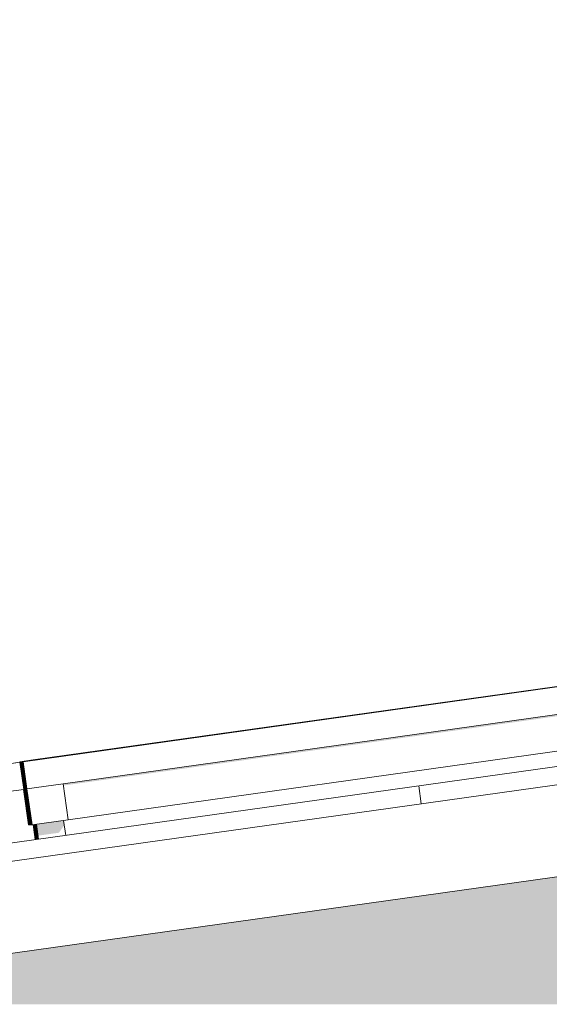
# Model space of a CAD drawing. Header units: metres. Extents: x -52 to 321, y -8 to 26.
# Tile 68 of 320: x -42.032 to -41.45, y 6.201 to 7.283. Entities that reach past the tile are written whole.
import ezdxf

# ---------------------------------------------------------------- set-up
doc = ezdxf.new("R2010")
doc.units = ezdxf.units.M
doc.header["$MEASUREMENT"] = 0
for name, color, linetype in [('10 Fassade', 7, 'Continuous'), ('30 Dachaufbau', 7, 'Continuous'), ('70 PV-Anlage', 7, 'Continuous'), ('94 Genehmigungsplanung Bemaßung', 7, 'Continuous')]:
    doc.layers.add(name, color=color, linetype=linetype)
doc.styles.add('ERSTELLTER_STIL_2', font='arial.ttf')
doc.dimstyles.new('ERSTELLTER_STIL__1', dxfattribs={"dimtxt": 0.25, "dimasz": 0.19, "dimexe": 0.18, "dimexo": 0.1, "dimgap": 0, "dimtad": 1, "dimtih": 1, "dimtoh": 1, "dimzin": 0, "dimdsep": 46, "dimtxsty": 'ERSTELLTER_STIL_2', "dimblk": 'ARROWHEAD_6', "dimblk1": 'ARROWHEAD_6', "dimblk2": 'ARROWHEAD_6', "dimcen": 0.09, "dimclrd": 7, "dimclre": 7, "dimclrt": 7, "dimazin": 0, "dimtfac": 1, "dimtdec": 4, "dimtmove": 0, "dimatfit": 3, "dimfxl": 1, "dimtolj": 1, "dimtzin": 0, "dimarcsym": 0})

# ---------------------------------------------------------------- blocks, each defined once
blk = doc.blocks.new('*X2', base_point=(-33357.279, 0))
at = {"layer": '30 Dachaufbau', "color": 7, "linetype": 'Continuous', "lineweight": 13}
blk.add_line((-41.591, 6.421), (-41.5937, 6.4408), dxfattribs=at)
blk.add_line((-41.591, 6.421), (-41.5937, 6.4408), dxfattribs=at)
blk = doc.blocks.new('*D18', base_point=(-33357.279, 0))
at = {"layer": '94 Genehmigungsplanung Bemaßung', "color": 7, "linetype": 'Continuous', "lineweight": 13}
for p, q in [((-43.9997, 9.5481), (-43.9997, 9.9231)), ((-28.1801, 9.5481), (-28.1801, 9.9231)), ((-43.8997, 9.8356), (-44.0997, 9.6356)), ((-28.2801, 9.6356), (-28.0801, 9.8356)), ((-43.9997, 9.7356), (-28.1801, 9.7356)), ((-28.1801, 9.7356), (-28.0301, 9.7356))]:
    blk.add_line(p, q, dxfattribs=at)
at = {"layer": '94 Genehmigungsplanung Bemaßung', "color": 7, "lineweight": 13, "insert": (-36.5189, 9.7856), "char_height": 0.25, "attachment_point": 7, "style": 'ERSTELLTER_STIL_2'}
blk.add_mtext('\\A1;{\\pql;\\fArial|b0|i0|c0|p0;\\W1.000000;15,82}', dxfattribs=at)
blk = doc.blocks.new('ARROWHEAD_6')
at = {"color": 0, "linetype": 'Continuous', "lineweight": 0}
for p, q in [((-0.5, -0.5), (0.5, 0.5)), ((0, 0), (-1, 0))]:
    blk.add_line(p, q, dxfattribs=at)

msp = doc.modelspace()

# ---------------------------------------------------------------- hatches: boundary and pattern name
at = {"layer": '10 Fassade', "linetype": 'Continuous', "lineweight": 0, "true_color": 0x000000}
for points in [[(-41.594, 6.3196), (-36.7001, 6.3196), (-36.6297, 6.3295), (-36.5592, 6.3196), (-30.5854, 6.3196), (-30.7429, 6.3417), (-41.4364, 6.3417)], [(-41.7942, 6.2914), (-36.9004, 6.2914), (-36.7428, 6.3136), (-41.6367, 6.3136)], [(-41.6153, 6.3166), (-41.6367, 6.3136), (-36.7428, 6.3136), (-36.7026, 6.3161), (-36.5617, 6.3161), (-36.5165, 6.3136), (-30.5427, 6.3136), (-30.564, 6.3166)], [(-41.594, 6.3196), (-41.6153, 6.3166), (-30.564, 6.3166), (-30.5854, 6.3196)], [(-41.7942, 6.2914), (-41.8155, 6.2884), (-30.3638, 6.2884), (-30.3852, 6.2914)], [(-41.9945, 6.2633), (-37.1007, 6.2633), (-36.9431, 6.2854), (-41.8369, 6.2854)], [(-41.8369, 6.2854), (-36.9431, 6.2854), (-36.9029, 6.2879), (-36.3615, 6.2879), (-36.3163, 6.2854), (-30.3425, 6.2854), (-30.3638, 6.2884), (-41.8155, 6.2884)], [(-42.0372, 6.2573), (-37.1434, 6.2573), (-37.1031, 6.2598), (-36.1612, 6.2598), (-36.116, 6.2573), (-30.1422, 6.2573), (-30.1635, 6.2603), (-42.0158, 6.2603)], [(-42.0158, 6.2603), (-30.1635, 6.2603), (-30.1849, 6.2633), (-41.9945, 6.2633)], [(-42.1947, 6.2351), (-37.3009, 6.2351), (-37.1434, 6.2573), (-42.0372, 6.2573)], [(-42.2374, 6.2291), (-42.4163, 6.204), (-37.5225, 6.204), (-37.3436, 6.2291)], [(-42.2374, 6.2291), (-37.3436, 6.2291), (-37.3034, 6.2316), (-35.9609, 6.2316), (-35.9158, 6.2291), (-29.9419, 6.2291), (-29.9633, 6.2321), (-42.2161, 6.2321)], [(-42.1947, 6.2351), (-42.2161, 6.2321), (-29.9633, 6.2321), (-29.9846, 6.2351)], [(-42.4163, 6.204), (-42.4409, 6.2005), (-37.529, 6.2005), (-37.5225, 6.204)]]:
    msp.add_hatch(color=18, dxfattribs=at).paths.add_polyline_path(points)
at = {"layer": '70 PV-Anlage', "linetype": 'Continuous', "lineweight": 0, "true_color": 0x000000}
for points in [[(-41.9844, 6.443), (-41.9842, 6.4411), (-40.4411, 6.658), (-40.4446, 6.653), (-40.4399, 6.6197), (-40.434, 6.6205), (-40.4396, 6.6601)], [(-42.0319, 6.4671), (-42.032, 6.4671), (-42.0319, 6.4667), (-42.0319, 6.4667), (-42.0318, 6.4667)], [(-42.0319, 6.4671), (-42.0318, 6.4667), (-42.0318, 6.4667), (-42.0317, 6.4667), (-42.0318, 6.4671)], [(-42.0318, 6.4671), (-42.0317, 6.4667), (-42.0317, 6.4667), (-42.0276, 6.4374), (-42.0275, 6.4374), (-42.0317, 6.4671)], [(-42.0275, 6.4374), (-42.0274, 6.4374), (-42.0316, 6.4671), (-42.0317, 6.4671)], [(-42.0314, 6.4671), (-42.0316, 6.4671), (-42.0274, 6.4374), (-42.0273, 6.4374)], [(-42.0273, 6.4374), (-42.0272, 6.4374), (-42.0313, 6.4671), (-42.0314, 6.4671)], [(-42.0272, 6.4374), (-42.0271, 6.4374), (-42.0312, 6.4671), (-42.0313, 6.4671)], [(-42.0311, 6.4671), (-42.0312, 6.4671), (-42.0271, 6.4374), (-42.0269, 6.4374)], [(-42.0269, 6.4374), (-42.0268, 6.4374), (-42.031, 6.4671), (-42.0311, 6.4671)], [(-42.0268, 6.4374), (-42.0267, 6.4374), (-42.0309, 6.4671), (-42.031, 6.4671)], [(-42.0267, 6.4374), (-42.0266, 6.4374), (-42.0308, 6.4671), (-42.0309, 6.4671)], [(-42.0266, 6.4374), (-42.0265, 6.4374), (-42.0307, 6.4671), (-42.0308, 6.4671)], [(-42.0265, 6.4374), (-42.0264, 6.4374), (-42.0306, 6.4671), (-42.0307, 6.4671)], [(-42.0305, 6.4671), (-42.0306, 6.4671), (-42.0264, 6.4374), (-42.0263, 6.4374)], [(-42.0263, 6.4374), (-42.0262, 6.4374), (-42.0304, 6.4671), (-42.0305, 6.4671)], [(-42.0262, 6.4374), (-42.0261, 6.4374), (-42.0303, 6.4671), (-42.0304, 6.4671)], [(-42.0261, 6.4374), (-42.026, 6.4374), (-42.0302, 6.4671), (-42.0303, 6.4671)], [(-42.03, 6.4671), (-42.0302, 6.4671), (-42.026, 6.4374), (-42.0259, 6.4374)], [(-42.0299, 6.4671), (-42.03, 6.4671), (-42.0259, 6.4374), (-42.0258, 6.4374)], [(-42.0258, 6.4374), (-42.0257, 6.4374), (-42.0298, 6.4671), (-42.0299, 6.4671)], [(-42.0257, 6.4374), (-42.0255, 6.4374), (-42.0297, 6.4671), (-42.0298, 6.4671)], [(-42.0255, 6.4374), (-42.0254, 6.4374), (-42.0296, 6.4671), (-42.0297, 6.4671)], [(-42.0295, 6.4671), (-42.0296, 6.4671), (-42.0254, 6.4374), (-42.0253, 6.4374)], [(-42.0253, 6.4374), (-42.0252, 6.4374), (-42.0294, 6.4671), (-42.0295, 6.4671)], [(-42.0252, 6.4374), (-42.0251, 6.4374), (-42.0293, 6.4671), (-42.0294, 6.4671)], [(-42.0292, 6.4671), (-42.0293, 6.4671), (-42.0251, 6.4374), (-42.025, 6.4374)], [(-42.025, 6.4374), (-42.0249, 6.4374), (-42.0291, 6.4671), (-42.0292, 6.4671)], [(-42.0249, 6.4374), (-42.0248, 6.4374), (-42.029, 6.4671), (-42.0291, 6.4671)], [(-42.0248, 6.4374), (-42.0247, 6.4374), (-42.0289, 6.4671), (-42.029, 6.4671)], [(-42.0247, 6.4374), (-42.0246, 6.4374), (-42.0287, 6.4671), (-42.0289, 6.4671)], [(-42.0246, 6.4374), (-42.0245, 6.4374), (-42.0286, 6.4671), (-42.0287, 6.4671)], [(-42.0245, 6.4374), (-42.0244, 6.4374), (-42.0285, 6.4671), (-42.0286, 6.4671)], [(-42.0244, 6.4374), (-42.0242, 6.4374), (-42.0284, 6.4671), (-42.0285, 6.4671)], [(-42.0242, 6.4374), (-42.0241, 6.4374), (-42.0283, 6.4671), (-42.0284, 6.4671)], [(-42.0241, 6.4374), (-42.024, 6.4374), (-42.0282, 6.4671), (-42.0283, 6.4671)], [(-42.0277, 6.4369), (-42.0222, 6.3978), (-42.0221, 6.3978), (-42.0276, 6.4369)], [(-42.0276, 6.4374), (-42.0275, 6.4369), (-42.0275, 6.4369), (-42.022, 6.3978), (-42.0219, 6.3978), (-42.0275, 6.4374)], [(-42.0276, 6.4369), (-42.0221, 6.3978), (-42.022, 6.3978), (-42.0275, 6.4369)], [(-42.0219, 6.3978), (-42.0218, 6.3978), (-42.0274, 6.4374), (-42.0275, 6.4374)], [(-42.0273, 6.4374), (-42.0274, 6.4374), (-42.0218, 6.3978), (-42.0217, 6.3978)], [(-42.0217, 6.3978), (-42.0216, 6.3978), (-42.0272, 6.4374), (-42.0273, 6.4374)], [(-42.0216, 6.3978), (-42.0215, 6.3978), (-42.0271, 6.4374), (-42.0272, 6.4374)], [(-42.0269, 6.4374), (-42.0271, 6.4374), (-42.0215, 6.3978), (-42.0214, 6.3978)], [(-42.0214, 6.3978), (-42.0213, 6.3978), (-42.0268, 6.4374), (-42.0269, 6.4374)], [(-42.0213, 6.3978), (-42.0212, 6.3978), (-42.0267, 6.4374), (-42.0268, 6.4374)], [(-42.0212, 6.3978), (-42.0211, 6.3978), (-42.0266, 6.4374), (-42.0267, 6.4374)], [(-42.0211, 6.3978), (-42.0209, 6.3978), (-42.0265, 6.4374), (-42.0266, 6.4374)], [(-42.0209, 6.3978), (-42.0208, 6.3978), (-42.0264, 6.4374), (-42.0265, 6.4374)], [(-42.0263, 6.4374), (-42.0264, 6.4374), (-42.0208, 6.3978), (-42.0207, 6.3978)], [(-42.0207, 6.3978), (-42.0206, 6.3978), (-42.0262, 6.4374), (-42.0263, 6.4374)], [(-42.0206, 6.3978), (-42.0205, 6.3978), (-42.0261, 6.4374), (-42.0262, 6.4374)], [(-42.0205, 6.3978), (-42.0204, 6.3978), (-42.026, 6.4374), (-42.0261, 6.4374)], [(-42.0259, 6.4374), (-42.026, 6.4374), (-42.0204, 6.3978), (-42.0203, 6.3978)], [(-42.0258, 6.4374), (-42.0259, 6.4374), (-42.0203, 6.3978), (-42.0202, 6.3978)], [(-42.0202, 6.3978), (-42.0201, 6.3978), (-42.0257, 6.4374), (-42.0258, 6.4374)], [(-42.0201, 6.3978), (-42.02, 6.3978), (-42.0255, 6.4374), (-42.0257, 6.4374)], [(-42.02, 6.3978), (-42.0199, 6.3978), (-42.0254, 6.4374), (-42.0255, 6.4374)], [(-42.0253, 6.4374), (-42.0254, 6.4374), (-42.0199, 6.3978), (-42.0198, 6.3978)], [(-42.0198, 6.3978), (-42.0197, 6.3978), (-42.0252, 6.4374), (-42.0253, 6.4374)], [(-42.0197, 6.3978), (-42.0195, 6.3978), (-42.0251, 6.4374), (-42.0252, 6.4374)], [(-42.025, 6.4374), (-42.0251, 6.4374), (-42.0195, 6.3978), (-42.0194, 6.3978)], [(-42.0194, 6.3978), (-42.0193, 6.3978), (-42.0249, 6.4374), (-42.025, 6.4374)], [(-42.0193, 6.3978), (-42.0192, 6.3978), (-42.0248, 6.4374), (-42.0249, 6.4374)], [(-42.0192, 6.3978), (-42.0191, 6.3978), (-42.0247, 6.4374), (-42.0248, 6.4374)], [(-42.0191, 6.3978), (-42.019, 6.3978), (-42.0246, 6.4374), (-42.0247, 6.4374)], [(-42.019, 6.3978), (-42.0189, 6.3978), (-42.0245, 6.4374), (-42.0246, 6.4374)], [(-42.0189, 6.3978), (-42.0188, 6.3978), (-42.0244, 6.4374), (-42.0245, 6.4374)], [(-42.0188, 6.3978), (-42.0187, 6.3978), (-42.0242, 6.4374), (-42.0244, 6.4374)], [(-42.0187, 6.3978), (-42.0186, 6.3978), (-42.0241, 6.4374), (-42.0242, 6.4374)], [(-42.0186, 6.3978), (-42.0185, 6.3978), (-42.024, 6.4374), (-42.0241, 6.4374)], [(-41.9838, 6.4027), (-42.0135, 6.3985), (-42.0118, 6.386), (-41.9889, 6.3892), (-41.9839, 6.3963), (-41.9829, 6.3964)], [(-42.0172, 6.398), (-42.0149, 6.3816), (-42.0148, 6.3816), (-42.0171, 6.398)], [(-42.0171, 6.398), (-42.0148, 6.3816), (-42.0147, 6.3816), (-42.017, 6.398)], [(-42.017, 6.398), (-42.0147, 6.3816), (-42.0146, 6.3816), (-42.0169, 6.398)], [(-42.0169, 6.398), (-42.0146, 6.3816), (-42.0145, 6.3816), (-42.0168, 6.3981)], [(-42.0168, 6.3981), (-42.0145, 6.3816), (-42.0144, 6.3817), (-42.0167, 6.3981)], [(-42.0167, 6.3981), (-42.0144, 6.3817), (-42.0143, 6.3817), (-42.0166, 6.3981)], [(-42.0166, 6.3981), (-42.0143, 6.3817), (-42.0142, 6.3817), (-42.0165, 6.3981)], [(-42.0165, 6.3981), (-42.0142, 6.3817), (-42.0141, 6.3817), (-42.0164, 6.3981)], [(-42.0164, 6.3981), (-42.0141, 6.3817), (-42.014, 6.3817), (-42.0163, 6.3981)], [(-42.0163, 6.3981), (-42.014, 6.3817), (-42.0139, 6.3817), (-42.0162, 6.3981)], [(-42.0162, 6.3981), (-42.0139, 6.3817), (-42.0138, 6.3818), (-42.0161, 6.3982)], [(-42.0161, 6.3982), (-42.0137, 6.3818), (-42.0136, 6.3818), (-42.016, 6.3982)], [(-42.0159, 6.3982), (-42.0136, 6.3818), (-42.0135, 6.3818), (-42.0158, 6.3982)], [(-42.0158, 6.3982), (-42.0135, 6.3818), (-42.0134, 6.3818), (-42.0157, 6.3982)], [(-42.0157, 6.3982), (-42.0134, 6.3818), (-42.0133, 6.3818), (-42.0156, 6.3982)], [(-42.0156, 6.3982), (-42.0133, 6.3818), (-42.0132, 6.3818), (-42.0155, 6.3982)], [(-42.0155, 6.3982), (-42.0132, 6.3818), (-42.0131, 6.3818), (-42.0154, 6.3982)], [(-42.0154, 6.3982), (-42.0131, 6.3818), (-42.013, 6.3819), (-42.0153, 6.3983)], [(-42.0153, 6.3983), (-42.013, 6.3819), (-42.0129, 6.3819), (-42.0152, 6.3983)], [(-42.0152, 6.3983), (-42.0129, 6.3819), (-42.0128, 6.3819), (-42.0151, 6.3983)], [(-42.0151, 6.3983), (-42.0128, 6.3819), (-42.0127, 6.3819), (-42.015, 6.3983)], [(-42.015, 6.3983), (-42.0127, 6.3819), (-42.0126, 6.3819), (-42.0149, 6.3983)], [(-42.0149, 6.3983), (-42.0126, 6.3819), (-42.0125, 6.3819), (-42.0148, 6.3983)], [(-42.0148, 6.3983), (-42.0125, 6.3819), (-42.0124, 6.3819), (-42.0147, 6.3984)], [(-42.0147, 6.3984), (-42.0124, 6.3819), (-42.0123, 6.382), (-42.0146, 6.3984)], [(-42.0146, 6.3984), (-42.0123, 6.382), (-42.0122, 6.382), (-42.0145, 6.3984)], [(-42.0145, 6.3984), (-42.0122, 6.382), (-42.0121, 6.382), (-42.0144, 6.3984)], [(-42.0144, 6.3984), (-42.0121, 6.382), (-42.012, 6.382), (-42.0143, 6.3984)], [(-42.0143, 6.3984), (-42.0119, 6.382), (-42.0118, 6.382), (-42.0142, 6.3984)], [(-42.0141, 6.3984), (-42.0118, 6.382), (-42.0117, 6.382), (-42.014, 6.3984)], [(-42.014, 6.3984), (-42.0117, 6.382), (-42.0116, 6.3821), (-42.0139, 6.3985)], [(-42.0139, 6.3985), (-42.0116, 6.3821), (-42.0115, 6.3821), (-42.0138, 6.3985)], [(-42.0138, 6.3985), (-42.0115, 6.3821), (-42.0114, 6.3821), (-42.0137, 6.3985)], [(-42.0136, 6.3985), (-42.0137, 6.3985), (-42.0114, 6.3821), (-42.0113, 6.3821)], [(-42.0135, 6.3985), (-42.0136, 6.3985), (-42.0113, 6.3821), (-42.0112, 6.3821)]]:
    msp.add_hatch(color=18, dxfattribs=at).paths.add_polyline_path(points)

# ---------------------------------------------------------------- linework, layer by layer
at = {"layer": '30 Dachaufbau', "color": 7, "linetype": 'Continuous', "lineweight": 13}
for p, q in [((-44.5645, 6.0233), (-36.0897, 7.2143)), ((-36.0897, 7.1941), (-44.5618, 6.0035)), ((-36.0897, 7.0931), (-44.5478, 5.9044))]:
    msp.add_line(p, q, dxfattribs=at)
at = {"layer": '70 PV-Anlage', "color": 7, "linetype": 'Continuous', "lineweight": 13}
for p, q in [((-42.0282, 6.4671), (-40.3284, 6.706)), ((-42.0171, 6.4692), (-40.3436, 6.7044)), ((-42.017, 6.4692), (-40.3435, 6.7044)), ((-42.0169, 6.4692), (-40.3434, 6.7044)), ((-42.0168, 6.4692), (-40.3433, 6.7044)), ((-42.0167, 6.4692), (-40.3431, 6.7044)), ((-42.0166, 6.4692), (-40.343, 6.7044)), ((-42.0165, 6.4692), (-40.3429, 6.7044)), ((-42.0164, 6.4692), (-40.3428, 6.7044)), ((-42.0163, 6.4692), (-40.3427, 6.7044)), ((-42.0162, 6.4692), (-40.3426, 6.7044)), ((-42.0161, 6.4692), (-40.3425, 6.7044)), ((-42.0159, 6.4692), (-40.3424, 6.7044)), ((-42.0158, 6.4692), (-40.3423, 6.7044)), ((-42.0157, 6.4692), (-40.3422, 6.7044)), ((-42.0156, 6.4692), (-40.3421, 6.7044)), ((-42.0155, 6.4692), (-40.342, 6.7044)), ((-42.0154, 6.4692), (-40.3419, 6.7044)), ((-42.0153, 6.4692), (-40.3417, 6.7044)), ((-42.0152, 6.4692), (-40.3416, 6.7044)), ((-42.0151, 6.4692), (-40.3415, 6.7044)), ((-42.015, 6.4692), (-40.3414, 6.7044)), ((-42.0149, 6.4692), (-40.3413, 6.7044)), ((-42.0148, 6.4692), (-40.3412, 6.7044)), ((-42.0146, 6.4692), (-40.3411, 6.7044)), ((-42.0145, 6.4692), (-40.341, 6.7044)), ((-42.0144, 6.4692), (-40.3409, 6.7044)), ((-42.0143, 6.4692), (-40.3408, 6.7044)), ((-42.0142, 6.4692), (-40.3407, 6.7044)), ((-42.0141, 6.4692), (-40.3406, 6.7044)), ((-42.014, 6.4692), (-40.3404, 6.7044)), ((-42.0139, 6.4692), (-40.3403, 6.7044)), ((-42.0138, 6.4692), (-40.3402, 6.7044)), ((-42.0137, 6.4692), (-40.3401, 6.7044)), ((-42.0136, 6.4692), (-40.34, 6.7044)), ((-42.0135, 6.4692), (-40.3399, 6.7044)), ((-41.9844, 6.443), (-40.4396, 6.6601)), ((-41.9789, 6.4034), (-40.434, 6.6205)), ((-43.7315, 6.2278), (-42.0317, 6.4667)), ((-42.032, 6.4667), (-42.0434, 6.4651)), ((-42.0319, 6.4667), (-42.0433, 6.4651)), ((-42.0318, 6.4667), (-42.0432, 6.4651)), ((-42.0171, 6.4692), (-42.032, 6.4671)), ((-42.032, 6.4671), (-42.0319, 6.4671)), ((-42.0319, 6.4667), (-42.032, 6.4671)), ((-42.0319, 6.4667), (-42.032, 6.4667)), ((-42.017, 6.4692), (-42.0319, 6.4671)), ((-42.0319, 6.4671), (-42.0318, 6.4671)), ((-42.0318, 6.4667), (-42.0319, 6.4671)), ((-42.0318, 6.4667), (-42.0319, 6.4667)), ((-42.0169, 6.4692), (-42.0318, 6.4671)), ((-42.0318, 6.4671), (-42.0317, 6.4671)), ((-42.0317, 6.4667), (-42.0318, 6.4671)), ((-42.0317, 6.4667), (-42.0318, 6.4667)), ((-42.0168, 6.4692), (-42.0317, 6.4671)), ((-42.0317, 6.4671), (-42.0316, 6.4671)), ((-42.0275, 6.4374), (-42.0317, 6.4671)), ((-42.0275, 6.4369), (-42.0317, 6.4667)), ((-42.0167, 6.4692), (-42.0316, 6.4671)), ((-42.0316, 6.4671), (-42.0314, 6.4671)), ((-42.0274, 6.4374), (-42.0316, 6.4671)), ((-42.0166, 6.4692), (-42.0314, 6.4671)), ((-42.0314, 6.4671), (-42.0313, 6.4671)), ((-42.0273, 6.4374), (-42.0314, 6.4671)), ((-42.0165, 6.4692), (-42.0313, 6.4671)), ((-42.0313, 6.4671), (-42.0312, 6.4671)), ((-42.0272, 6.4374), (-42.0313, 6.4671)), ((-42.0164, 6.4692), (-42.0312, 6.4671)), ((-42.0312, 6.4671), (-42.0311, 6.4671)), ((-42.0271, 6.4374), (-42.0312, 6.4671)), ((-42.0163, 6.4692), (-42.0311, 6.4671)), ((-42.0311, 6.4671), (-42.031, 6.4671)), ((-42.0269, 6.4374), (-42.0311, 6.4671)), ((-42.0162, 6.4692), (-42.031, 6.4671)), ((-42.031, 6.4671), (-42.0309, 6.4671)), ((-42.0268, 6.4374), (-42.031, 6.4671)), ((-42.0161, 6.4692), (-42.0309, 6.4671)), ((-42.0309, 6.4671), (-42.0308, 6.4671)), ((-42.0267, 6.4374), (-42.0309, 6.4671)), ((-42.0159, 6.4692), (-42.0308, 6.4671)), ((-42.0308, 6.4671), (-42.0307, 6.4671)), ((-42.0266, 6.4374), (-42.0308, 6.4671)), ((-42.0158, 6.4692), (-42.0307, 6.4671)), ((-42.0307, 6.4671), (-42.0306, 6.4671)), ((-42.0265, 6.4374), (-42.0307, 6.4671)), ((-42.0157, 6.4692), (-42.0306, 6.4671)), ((-42.0306, 6.4671), (-42.0305, 6.4671)), ((-42.0264, 6.4374), (-42.0306, 6.4671)), ((-42.0156, 6.4692), (-42.0305, 6.4671)), ((-42.0305, 6.4671), (-42.0304, 6.4671)), ((-42.0263, 6.4374), (-42.0305, 6.4671)), ((-42.0155, 6.4692), (-42.0304, 6.4671)), ((-42.0304, 6.4671), (-42.0303, 6.4671)), ((-42.0262, 6.4374), (-42.0304, 6.4671)), ((-42.0154, 6.4692), (-42.0303, 6.4671)), ((-42.0303, 6.4671), (-42.0302, 6.4671)), ((-42.0261, 6.4374), (-42.0303, 6.4671)), ((-42.0153, 6.4692), (-42.0302, 6.4671)), ((-42.0302, 6.4671), (-42.03, 6.4671)), ((-42.026, 6.4374), (-42.0302, 6.4671)), ((-42.0152, 6.4692), (-42.03, 6.4671)), ((-42.03, 6.4671), (-42.0299, 6.4671)), ((-42.0259, 6.4374), (-42.03, 6.4671)), ((-42.0151, 6.4692), (-42.0299, 6.4671)), ((-42.0299, 6.4671), (-42.0298, 6.4671)), ((-42.0258, 6.4374), (-42.0299, 6.4671)), ((-42.015, 6.4692), (-42.0298, 6.4671)), ((-42.0298, 6.4671), (-42.0297, 6.4671)), ((-42.0257, 6.4374), (-42.0298, 6.4671)), ((-42.0149, 6.4692), (-42.0297, 6.4671)), ((-42.0297, 6.4671), (-42.0296, 6.4671)), ((-42.0255, 6.4374), (-42.0297, 6.4671)), ((-42.0148, 6.4692), (-42.0296, 6.4671)), ((-42.0296, 6.4671), (-42.0295, 6.4671)), ((-42.0254, 6.4374), (-42.0296, 6.4671)), ((-42.0146, 6.4692), (-42.0295, 6.4671)), ((-42.0295, 6.4671), (-42.0294, 6.4671)), ((-42.0253, 6.4374), (-42.0295, 6.4671)), ((-42.0145, 6.4692), (-42.0294, 6.4671)), ((-42.0294, 6.4671), (-42.0293, 6.4671)), ((-42.0252, 6.4374), (-42.0294, 6.4671)), ((-42.0144, 6.4692), (-42.0293, 6.4671)), ((-42.0293, 6.4671), (-42.0292, 6.4671)), ((-42.0251, 6.4374), (-42.0293, 6.4671)), ((-42.0143, 6.4692), (-42.0292, 6.4671)), ((-42.0292, 6.4671), (-42.0291, 6.4671)), ((-42.025, 6.4374), (-42.0292, 6.4671)), ((-42.0142, 6.4692), (-42.0291, 6.4671)), ((-42.0291, 6.4671), (-42.029, 6.4671)), ((-42.0249, 6.4374), (-42.0291, 6.4671)), ((-42.0141, 6.4692), (-42.029, 6.4671)), ((-42.029, 6.4671), (-42.0289, 6.4671)), ((-42.0248, 6.4374), (-42.029, 6.4671)), ((-42.014, 6.4692), (-42.0289, 6.4671)), ((-42.0289, 6.4671), (-42.0287, 6.4671)), ((-42.0247, 6.4374), (-42.0289, 6.4671)), ((-42.0139, 6.4692), (-42.0287, 6.4671)), ((-42.0287, 6.4671), (-42.0286, 6.4671)), ((-42.0246, 6.4374), (-42.0287, 6.4671)), ((-42.0138, 6.4692), (-42.0286, 6.4671)), ((-42.0286, 6.4671), (-42.0285, 6.4671)), ((-42.0245, 6.4374), (-42.0286, 6.4671)), ((-42.0137, 6.4692), (-42.0285, 6.4671)), ((-42.0285, 6.4671), (-42.0284, 6.4671)), ((-42.0244, 6.4374), (-42.0285, 6.4671)), ((-42.0136, 6.4692), (-42.0284, 6.4671)), ((-42.0284, 6.4671), (-42.0283, 6.4671)), ((-42.0242, 6.4374), (-42.0284, 6.4671)), ((-42.0135, 6.4692), (-42.0283, 6.4671)), ((-42.0283, 6.4671), (-42.0282, 6.4671)), ((-42.0241, 6.4374), (-42.0283, 6.4671)), ((-42.024, 6.4374), (-42.0282, 6.4671)), ((-42.017, 6.4692), (-42.0171, 6.4692)), ((-42.0169, 6.4692), (-42.017, 6.4692)), ((-42.0168, 6.4692), (-42.0169, 6.4692)), ((-42.0167, 6.4692), (-42.0168, 6.4692)), ((-42.0166, 6.4692), (-42.0167, 6.4692)), ((-42.0165, 6.4692), (-42.0166, 6.4692)), ((-42.0164, 6.4692), (-42.0165, 6.4692)), ((-42.0163, 6.4692), (-42.0164, 6.4692)), ((-42.0162, 6.4692), (-42.0163, 6.4692)), ((-42.0161, 6.4692), (-42.0162, 6.4692)), ((-42.0159, 6.4692), (-42.0161, 6.4692)), ((-42.0158, 6.4692), (-42.0159, 6.4692)), ((-42.0157, 6.4692), (-42.0158, 6.4692)), ((-42.0156, 6.4692), (-42.0157, 6.4692)), ((-42.0155, 6.4692), (-42.0156, 6.4692)), ((-42.0154, 6.4692), (-42.0155, 6.4692)), ((-42.0153, 6.4692), (-42.0154, 6.4692)), ((-42.0152, 6.4692), (-42.0153, 6.4692)), ((-42.0151, 6.4692), (-42.0152, 6.4692)), ((-42.015, 6.4692), (-42.0151, 6.4692)), ((-42.0149, 6.4692), (-42.015, 6.4692)), ((-42.0148, 6.4692), (-42.0149, 6.4692)), ((-42.0147, 6.4692), (-42.0148, 6.4692)), ((-42.0145, 6.4692), (-42.0146, 6.4692)), ((-42.0144, 6.4692), (-42.0145, 6.4692)), ((-42.0143, 6.4692), (-42.0144, 6.4692)), ((-42.0142, 6.4692), (-42.0143, 6.4692)), ((-42.0141, 6.4692), (-42.0142, 6.4692)), ((-42.014, 6.4692), (-42.0141, 6.4692)), ((-42.0139, 6.4692), (-42.014, 6.4692)), ((-42.0138, 6.4692), (-42.0139, 6.4692)), ((-42.0137, 6.4692), (-42.0138, 6.4692)), ((-42.0136, 6.4692), (-42.0137, 6.4692)), ((-42.0135, 6.4692), (-42.0136, 6.4692)), ((-42.0134, 6.4692), (-42.0135, 6.4692)), ((-42.024, 6.4374), (-41.9844, 6.443)), ((-41.9789, 6.4034), (-41.9844, 6.443)), ((-42.1033, 6.4263), (-42.0275, 6.4369)), ((-42.0222, 6.3978), (-42.0277, 6.4369)), ((-42.0276, 6.4374), (-42.0275, 6.4374)), ((-42.0221, 6.3978), (-42.0276, 6.4369)), ((-42.0275, 6.4374), (-42.0274, 6.4374)), ((-42.0219, 6.3978), (-42.0275, 6.4374)), ((-42.022, 6.3978), (-42.0275, 6.4369)), ((-42.0274, 6.4374), (-42.0273, 6.4374)), ((-42.0218, 6.3978), (-42.0274, 6.4374)), ((-42.0273, 6.4374), (-42.0272, 6.4374)), ((-42.0217, 6.3978), (-42.0273, 6.4374)), ((-42.0272, 6.4374), (-42.0271, 6.4374)), ((-42.0216, 6.3978), (-42.0272, 6.4374)), ((-42.0271, 6.4374), (-42.0269, 6.4374)), ((-42.0215, 6.3978), (-42.0271, 6.4374)), ((-42.0269, 6.4374), (-42.0268, 6.4374)), ((-42.0214, 6.3978), (-42.0269, 6.4374)), ((-42.0268, 6.4374), (-42.0267, 6.4374)), ((-42.0213, 6.3978), (-42.0268, 6.4374)), ((-42.0267, 6.4374), (-42.0266, 6.4374)), ((-42.0212, 6.3978), (-42.0267, 6.4374)), ((-42.0266, 6.4374), (-42.0265, 6.4374)), ((-42.0211, 6.3978), (-42.0266, 6.4374)), ((-42.0265, 6.4374), (-42.0264, 6.4374)), ((-42.0209, 6.3978), (-42.0265, 6.4374)), ((-42.0264, 6.4374), (-42.0263, 6.4374)), ((-42.0208, 6.3978), (-42.0264, 6.4374)), ((-42.0263, 6.4374), (-42.0262, 6.4374)), ((-42.0207, 6.3978), (-42.0263, 6.4374)), ((-42.0262, 6.4374), (-42.0261, 6.4374)), ((-42.0206, 6.3978), (-42.0262, 6.4374)), ((-42.0261, 6.4374), (-42.026, 6.4374)), ((-42.0205, 6.3978), (-42.0261, 6.4374)), ((-42.026, 6.4374), (-42.0259, 6.4374)), ((-42.0204, 6.3978), (-42.026, 6.4374)), ((-42.0259, 6.4374), (-42.0258, 6.4374)), ((-42.0203, 6.3978), (-42.0259, 6.4374)), ((-42.0258, 6.4374), (-42.0257, 6.4374)), ((-42.0202, 6.3978), (-42.0258, 6.4374)), ((-42.0257, 6.4374), (-42.0255, 6.4374)), ((-42.0201, 6.3978), (-42.0257, 6.4374)), ((-42.0255, 6.4374), (-42.0254, 6.4374)), ((-42.02, 6.3978), (-42.0255, 6.4374)), ((-42.0254, 6.4374), (-42.0253, 6.4374)), ((-42.0199, 6.3978), (-42.0254, 6.4374)), ((-42.0253, 6.4374), (-42.0252, 6.4374)), ((-42.0198, 6.3978), (-42.0253, 6.4374)), ((-42.0252, 6.4374), (-42.0251, 6.4374)), ((-42.0197, 6.3978), (-42.0252, 6.4374)), ((-42.0251, 6.4374), (-42.025, 6.4374)), ((-42.0195, 6.3978), (-42.0251, 6.4374)), ((-42.025, 6.4374), (-42.0249, 6.4374)), ((-42.0194, 6.3978), (-42.025, 6.4374)), ((-42.0249, 6.4374), (-42.0248, 6.4374)), ((-42.0193, 6.3978), (-42.0249, 6.4374)), ((-42.0248, 6.4374), (-42.0247, 6.4374)), ((-42.0192, 6.3978), (-42.0248, 6.4374)), ((-42.0247, 6.4374), (-42.0246, 6.4374)), ((-42.0191, 6.3978), (-42.0247, 6.4374)), ((-42.0246, 6.4374), (-42.0245, 6.4374)), ((-42.019, 6.3978), (-42.0246, 6.4374)), ((-42.0245, 6.4374), (-42.0244, 6.4374)), ((-42.0189, 6.3978), (-42.0245, 6.4374)), ((-42.0244, 6.4374), (-42.0242, 6.4374)), ((-42.0188, 6.3978), (-42.0244, 6.4374)), ((-42.0242, 6.4374), (-42.0241, 6.4374)), ((-42.0187, 6.3978), (-42.0242, 6.4374)), ((-42.0241, 6.4374), (-42.024, 6.4374)), ((-42.0186, 6.3978), (-42.0241, 6.4374)), ((-42.0185, 6.3978), (-42.024, 6.4374)), ((-42.0185, 6.3978), (-41.9789, 6.4034)), ((-41.9815, 6.3863), (-41.9838, 6.4027)), ((-42.0222, 6.3978), (-42.0221, 6.3978)), ((-42.0221, 6.3978), (-42.022, 6.3978)), ((-42.022, 6.3978), (-42.0219, 6.3978)), ((-42.0219, 6.3978), (-42.0218, 6.3978)), ((-42.0218, 6.3978), (-42.0217, 6.3978)), ((-42.0217, 6.3978), (-42.0216, 6.3978)), ((-42.0216, 6.3978), (-42.0215, 6.3978)), ((-42.0215, 6.3978), (-42.0214, 6.3978)), ((-42.0214, 6.3978), (-42.0213, 6.3978)), ((-42.0213, 6.3978), (-42.0212, 6.3978)), ((-42.0212, 6.3978), (-42.0211, 6.3978)), ((-42.0211, 6.3978), (-42.0209, 6.3978)), ((-42.0209, 6.3978), (-42.0208, 6.3978)), ((-42.0208, 6.3978), (-42.0207, 6.3978)), ((-42.0207, 6.3978), (-42.0206, 6.3978)), ((-42.0206, 6.3978), (-42.0205, 6.3978)), ((-42.0205, 6.3978), (-42.0204, 6.3978)), ((-42.0204, 6.3978), (-42.0203, 6.3978)), ((-42.0203, 6.3978), (-42.0202, 6.3978)), ((-42.0202, 6.3978), (-42.0201, 6.3978)), ((-42.0201, 6.3978), (-42.02, 6.3978)), ((-42.02, 6.3978), (-42.0199, 6.3978)), ((-42.0199, 6.3978), (-42.0198, 6.3978)), ((-42.0198, 6.3978), (-42.0197, 6.3978)), ((-42.0197, 6.3978), (-42.0195, 6.3978)), ((-42.0195, 6.3978), (-42.0194, 6.3978)), ((-42.0194, 6.3978), (-42.0193, 6.3978)), ((-42.0193, 6.3978), (-42.0192, 6.3978)), ((-42.0192, 6.3978), (-42.0191, 6.3978)), ((-42.0191, 6.3978), (-42.019, 6.3978)), ((-42.019, 6.3978), (-42.0189, 6.3978)), ((-42.0189, 6.3978), (-42.0188, 6.3978)), ((-42.0188, 6.3978), (-42.0187, 6.3978)), ((-42.0187, 6.3978), (-42.0186, 6.3978)), ((-42.0186, 6.3978), (-42.0185, 6.3978)), ((-42.0172, 6.398), (-42.0149, 6.3816)), ((-42.0171, 6.398), (-42.0148, 6.3816)), ((-42.017, 6.398), (-42.0147, 6.3816)), ((-42.0169, 6.398), (-42.0146, 6.3816)), ((-42.0168, 6.3981), (-42.0145, 6.3816)), ((-42.0167, 6.3981), (-42.0144, 6.3817)), ((-42.0166, 6.3981), (-42.0143, 6.3817)), ((-42.0165, 6.3981), (-42.0142, 6.3817)), ((-42.0164, 6.3981), (-42.0141, 6.3817)), ((-42.0163, 6.3981), (-42.014, 6.3817)), ((-42.0162, 6.3981), (-42.0139, 6.3817)), ((-42.0161, 6.3982), (-42.0137, 6.3818)), ((-42.0159, 6.3982), (-42.0136, 6.3818)), ((-42.0158, 6.3982), (-42.0135, 6.3818)), ((-42.0157, 6.3982), (-42.0134, 6.3818)), ((-42.0156, 6.3982), (-42.0133, 6.3818)), ((-42.0155, 6.3982), (-42.0132, 6.3818)), ((-42.0154, 6.3982), (-42.0131, 6.3818)), ((-42.0153, 6.3983), (-42.013, 6.3819)), ((-42.0152, 6.3983), (-42.0129, 6.3819)), ((-42.0151, 6.3983), (-42.0128, 6.3819)), ((-42.015, 6.3983), (-42.0127, 6.3819)), ((-42.0149, 6.3983), (-42.0126, 6.3819)), ((-42.0148, 6.3983), (-42.0125, 6.3819)), ((-42.0147, 6.3984), (-42.0124, 6.3819)), ((-42.0146, 6.3984), (-42.0123, 6.382)), ((-42.0145, 6.3984), (-42.0122, 6.382)), ((-42.0144, 6.3984), (-42.0121, 6.382)), ((-42.0143, 6.3984), (-42.0119, 6.382)), ((-42.0141, 6.3984), (-42.0118, 6.382)), ((-42.014, 6.3984), (-42.0117, 6.382)), ((-42.0139, 6.3985), (-42.0116, 6.3821)), ((-42.0138, 6.3985), (-42.0115, 6.3821)), ((-42.0137, 6.3985), (-42.0114, 6.3821)), ((-42.0136, 6.3985), (-42.0113, 6.3821)), ((-42.0135, 6.3985), (-42.0112, 6.3821)), ((-42.0149, 6.3816), (-42.0149, 6.3816)), ((-42.0148, 6.3816), (-42.0148, 6.3816)), ((-42.0148, 6.3816), (-42.0148, 6.3816)), ((-42.0148, 6.3816), (-42.0148, 6.3816)), ((-42.0147, 6.3816), (-42.0147, 6.3816)), ((-42.0147, 6.3816), (-42.0147, 6.3816)), ((-42.0147, 6.3816), (-42.0147, 6.3816)), ((-42.0146, 6.3816), (-42.0146, 6.3816)), ((-42.0146, 6.3816), (-42.0146, 6.3816)), ((-42.0146, 6.3816), (-42.0146, 6.3816)), ((-42.0145, 6.3816), (-42.0145, 6.3816)), ((-42.0145, 6.3816), (-42.0145, 6.3816)), ((-42.0145, 6.3816), (-42.0145, 6.3816)), ((-42.0144, 6.3817), (-42.0144, 6.3817)), ((-42.0144, 6.3817), (-42.0144, 6.3817)), ((-42.0144, 6.3817), (-42.0144, 6.3817)), ((-42.0143, 6.3817), (-42.0143, 6.3817)), ((-42.0143, 6.3817), (-42.0143, 6.3817)), ((-42.0143, 6.3817), (-42.0143, 6.3817)), ((-42.0142, 6.3817), (-42.0142, 6.3817)), ((-42.0142, 6.3817), (-42.0142, 6.3817)), ((-42.0142, 6.3817), (-42.0142, 6.3817)), ((-42.0141, 6.3817), (-42.0141, 6.3817)), ((-42.0141, 6.3817), (-42.0141, 6.3817)), ((-42.0141, 6.3817), (-42.0141, 6.3817)), ((-42.014, 6.3817), (-42.014, 6.3817)), ((-42.014, 6.3817), (-42.014, 6.3817)), ((-42.014, 6.3817), (-42.014, 6.3817)), ((-42.0139, 6.3817), (-42.0139, 6.3817)), ((-42.0139, 6.3817), (-42.0139, 6.3817)), ((-42.0139, 6.3817), (-42.0139, 6.3817)), ((-42.0138, 6.3818), (-42.0138, 6.3818)), ((-42.0138, 6.3818), (-42.0138, 6.3818)), ((-42.0137, 6.3818), (-42.0137, 6.3818)), ((-42.0136, 6.3818), (-42.0136, 6.3818)), ((-42.0136, 6.3818), (-42.0136, 6.3818)), ((-42.0136, 6.3818), (-42.0136, 6.3818)), ((-42.0135, 6.3818), (-42.0135, 6.3818)), ((-42.0135, 6.3818), (-42.0135, 6.3818)), ((-42.0135, 6.3818), (-42.0135, 6.3818)), ((-42.0134, 6.3818), (-42.0134, 6.3818)), ((-42.0134, 6.3818), (-42.0134, 6.3818)), ((-42.0134, 6.3818), (-42.0134, 6.3818)), ((-42.0133, 6.3818), (-42.0133, 6.3818)), ((-42.0133, 6.3818), (-42.0133, 6.3818)), ((-42.0133, 6.3818), (-42.0133, 6.3818)), ((-42.0132, 6.3818), (-42.0132, 6.3818)), ((-42.0132, 6.3818), (-42.0132, 6.3818)), ((-42.0132, 6.3818), (-42.0132, 6.3818)), ((-42.0131, 6.3818), (-42.0131, 6.3818)), ((-42.0131, 6.3818), (-42.0131, 6.3818)), ((-42.0131, 6.3818), (-42.0131, 6.3818)), ((-42.013, 6.3819), (-42.013, 6.3819)), ((-42.013, 6.3819), (-42.013, 6.3819)), ((-42.013, 6.3819), (-42.013, 6.3819)), ((-42.0129, 6.3819), (-42.0129, 6.3819)), ((-42.0129, 6.3819), (-42.0129, 6.3819)), ((-42.0129, 6.3819), (-42.0129, 6.3819)), ((-42.0128, 6.3819), (-42.0128, 6.3819)), ((-42.0128, 6.3819), (-42.0128, 6.3819)), ((-42.0128, 6.3819), (-42.0128, 6.3819)), ((-42.0127, 6.3819), (-42.0127, 6.3819)), ((-42.0127, 6.3819), (-42.0127, 6.3819)), ((-42.0127, 6.3819), (-42.0127, 6.3819)), ((-42.0126, 6.3819), (-42.0126, 6.3819)), ((-42.0126, 6.3819), (-42.0126, 6.3819)), ((-42.0126, 6.3819), (-42.0126, 6.3819)), ((-42.0125, 6.3819), (-42.0125, 6.3819)), ((-42.0125, 6.3819), (-42.0125, 6.3819)), ((-42.0125, 6.3819), (-42.0125, 6.3819)), ((-42.0124, 6.3819), (-42.0124, 6.3819)), ((-42.0124, 6.3819), (-42.0124, 6.3819)), ((-42.0124, 6.3819), (-42.0124, 6.3819)), ((-42.0123, 6.382), (-42.0123, 6.382)), ((-42.0123, 6.382), (-42.0123, 6.382)), ((-42.0123, 6.382), (-42.0123, 6.382)), ((-42.0122, 6.382), (-42.0122, 6.382)), ((-42.0122, 6.382), (-42.0122, 6.382)), ((-42.0122, 6.382), (-42.0122, 6.382)), ((-42.0121, 6.382), (-42.0121, 6.382)), ((-42.0121, 6.382), (-42.0121, 6.382)), ((-42.0121, 6.382), (-42.0121, 6.382)), ((-42.012, 6.382), (-42.012, 6.382)), ((-42.012, 6.382), (-42.012, 6.382)), ((-42.0119, 6.382), (-42.0119, 6.382)), ((-42.0118, 6.382), (-42.0118, 6.382)), ((-42.0118, 6.382), (-42.0118, 6.382)), ((-42.0118, 6.382), (-42.0118, 6.382)), ((-42.0117, 6.382), (-42.0117, 6.382)), ((-42.0117, 6.382), (-42.0117, 6.382)), ((-42.0117, 6.382), (-42.0117, 6.382)), ((-42.0116, 6.3821), (-42.0116, 6.3821)), ((-42.0116, 6.3821), (-42.0116, 6.3821)), ((-42.0116, 6.3821), (-42.0116, 6.3821)), ((-42.0115, 6.3821), (-42.0115, 6.3821)), ((-42.0115, 6.3821), (-42.0115, 6.3821)), ((-42.0115, 6.3821), (-42.0115, 6.3821)), ((-42.0114, 6.3821), (-42.0114, 6.3821)), ((-42.0114, 6.3821), (-42.0114, 6.3821)), ((-42.0114, 6.3821), (-42.0114, 6.3821)), ((-42.0113, 6.3821), (-42.0113, 6.3821)), ((-42.0113, 6.3821), (-42.0113, 6.3821)), ((-42.0113, 6.3821), (-42.0113, 6.3821)), ((-42.0112, 6.3821), (-42.0112, 6.3821))]:
    msp.add_line(p, q, dxfattribs=at)

# ---------------------------------------------------------------- block references
at = {"layer": '30 Dachaufbau', "lineweight": 0}
msp.add_blockref('*X2', (-33357.279, 0), dxfattribs=at)

# ---------------------------------------------------------------- dimensions: what is measured, and where the dimension line sits
at = {"layer": '94 Genehmigungsplanung Bemaßung', "color": 7, "linetype": 'Continuous', "lineweight": 13}
dim = msp.add_linear_dim(base=(-28.1801, 9.7356), p1=(-43.9997, 1.2), p2=(-28.1801, 1.2), dimstyle='ERSTELLTER_STIL__1', dxfattribs=at)
dim.commit()
dim.dimension.update_dxf_attribs({"geometry": '*D18', "text_midpoint": (-36.1001, 9.9106), "dimtype": 160})

doc.saveas('drawing.dxf')
